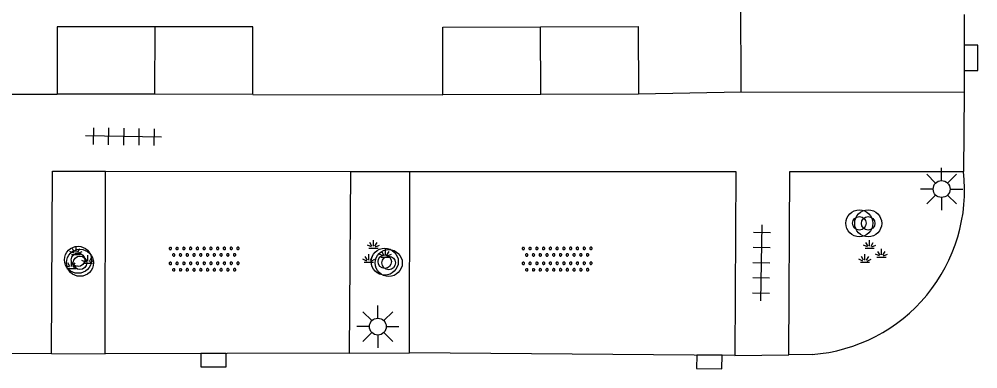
# Model space of a CAD drawing. Extents: x 125000 to 129004, y 397500 to 399008.
# Drawn here: x 127126.18 to 127154.54, y 398269.33 to 398279.68 of the extents above; entities that cross this region are included whole.
import ezdxf

# ---------------------------------------------------------------- set-up
doc = ezdxf.new("R2010")
doc.units = 0
for name, color, linetype in [('gg-afsc-hekwerk', 7, 'Continuous'), ('gg-bbg-bijgebouw', 7, 'Continuous'), ('gg-bbg-tussenscheiding', 7, 'Continuous'), ('gg-knt-verharding', 7, 'Continuous'), ('gt-symb-boom', 7, 'Continuous'), ('gt-symb-groenvak', 7, 'Continuous'), ('gt-symb-kolk', 7, 'Continuous'), ('gt-symb-lichtmast', 7, 'Continuous'), ('gt-symb-overige verharding', 7, 'Continuous'), ('gt-symb-tegel verharding', 7, 'Continuous')]:
    doc.layers.add(name, color=color, linetype=linetype)

# ---------------------------------------------------------------- blocks, each defined once
blk = doc.blocks.new('gt0-KOLK')
at = {"layer": 'gt-symb-kolk'}
blk.add_lwpolyline([(0, 0), (0.375, 0), (0.375, 0.4), (-0.375, 0.4), (-0.375, 0), (0, 0)], dxfattribs=at)
blk = doc.blocks.new('gt0-BOOM')
at = {"layer": 'gt-symb-boom'}
for radius in [0.4, 0.2]:
    blk.add_circle((0, 0), radius, dxfattribs=at)
blk = doc.blocks.new('gt0-LMAST')
at = {"layer": 'gt-symb-lichtmast'}
for p, q in [((-0.005, 0.246), (-0.005, 0.621)), ((-0.182, 0.173), (-0.447, 0.438)), ((0.172, 0.173), (0.437, 0.438)), ((-0.255, -0.004), (-0.63, -0.004)), ((-0.182, -0.181), (-0.447, -0.446)), ((-0.005, -0.254), (-0.005, -0.629)), ((0.437, -0.446), (0.172, -0.181)), ((0.245, -0.004), (0.62, -0.004))]:
    blk.add_line(p, q, dxfattribs=at)
blk.add_circle((-0.005, -0.004), 0.25, dxfattribs=at)
blk = doc.blocks.new('gt0-GRVAK')
at = {"layer": 'gt-symb-groenvak'}
for p, q in [((-0.091, 0.211), (-0.156, 0.322)), ((-0.047, 0.214), (-0.047, 0.393)), ((-0.004, 0.211), (0.061, 0.322)), ((-0.11, 0.189), (-0.228, 0.24)), ((-0.182, 0.153), (0.088, 0.153)), ((0.015, 0.189), (0.133, 0.24)), ((0.262, -0.052), (0.197, 0.059)), ((0.305, -0.049), (0.305, 0.13)), ((0.349, -0.052), (0.414, 0.059)), ((-0.245, -0.228), (-0.363, -0.177)), ((-0.318, -0.264), (-0.047, -0.264)), ((-0.226, -0.206), (-0.291, -0.095)), ((-0.183, -0.203), (-0.183, -0.024)), ((-0.139, -0.206), (-0.074, -0.095)), ((-0.12, -0.228), (-0.002, -0.177)), ((0.243, -0.074), (0.125, -0.023)), ((0.17, -0.11), (0.441, -0.11)), ((0.368, -0.074), (0.486, -0.023))]:
    blk.add_line(p, q, dxfattribs=at)
blk = doc.blocks.new('gt0-OVH')
at = {"layer": 'gt-symb-overige verharding'}
for points in [[(-0.972, 0.298), (-0.967, 0.308), (-0.965, 0.319), (-0.966, 0.33), (-0.971, 0.34), (-0.978, 0.348), (-0.988, 0.353), (-0.999, 0.355), (-1.01, 0.354), (-1.02, 0.349), (-1.028, 0.342), (-1.033, 0.332), (-1.035, 0.321), (-1.034, 0.31), (-1.029, 0.3), (-1.022, 0.292), (-1.012, 0.287), (-1.001, 0.285), (-0.99, 0.286), (-0.98, 0.291)], [(-0.772, 0.298), (-0.767, 0.308), (-0.765, 0.319), (-0.766, 0.33), (-0.771, 0.34), (-0.778, 0.348), (-0.788, 0.353), (-0.799, 0.355), (-0.81, 0.354), (-0.82, 0.349), (-0.828, 0.342), (-0.833, 0.332), (-0.835, 0.321), (-0.834, 0.31), (-0.829, 0.3), (-0.822, 0.292), (-0.812, 0.287), (-0.801, 0.285), (-0.79, 0.286), (-0.78, 0.291)], [(-0.572, 0.298), (-0.567, 0.308), (-0.565, 0.319), (-0.566, 0.33), (-0.571, 0.34), (-0.578, 0.348), (-0.588, 0.353), (-0.599, 0.355), (-0.61, 0.354), (-0.62, 0.349), (-0.628, 0.342), (-0.633, 0.332), (-0.635, 0.321), (-0.634, 0.31), (-0.629, 0.3), (-0.622, 0.292), (-0.612, 0.287), (-0.601, 0.285), (-0.59, 0.286), (-0.58, 0.291)], [(-0.372, 0.298), (-0.367, 0.308), (-0.365, 0.319), (-0.366, 0.33), (-0.371, 0.34), (-0.378, 0.348), (-0.388, 0.353), (-0.399, 0.355), (-0.41, 0.354), (-0.42, 0.349), (-0.428, 0.342), (-0.433, 0.332), (-0.435, 0.321), (-0.434, 0.31), (-0.429, 0.3), (-0.422, 0.292), (-0.412, 0.287), (-0.401, 0.285), (-0.39, 0.286), (-0.38, 0.291)], [(-0.172, 0.298), (-0.167, 0.308), (-0.165, 0.319), (-0.166, 0.33), (-0.171, 0.34), (-0.178, 0.348), (-0.188, 0.353), (-0.199, 0.355), (-0.21, 0.354), (-0.22, 0.349), (-0.228, 0.342), (-0.233, 0.332), (-0.235, 0.321), (-0.234, 0.31), (-0.229, 0.3), (-0.222, 0.292), (-0.212, 0.287), (-0.201, 0.285), (-0.19, 0.286), (-0.18, 0.291)], [(0.028, 0.298), (0.033, 0.308), (0.035, 0.319), (0.034, 0.33), (0.029, 0.34), (0.022, 0.348), (0.012, 0.353), (0.001, 0.355), (-0.01, 0.354), (-0.02, 0.349), (-0.028, 0.342), (-0.033, 0.332), (-0.035, 0.321), (-0.034, 0.31), (-0.029, 0.3), (-0.022, 0.292), (-0.012, 0.287), (-0.001, 0.285), (0.01, 0.286), (0.02, 0.291)], [(0.228, 0.298), (0.233, 0.308), (0.235, 0.319), (0.234, 0.33), (0.229, 0.34), (0.222, 0.348), (0.212, 0.353), (0.201, 0.355), (0.19, 0.354), (0.18, 0.349), (0.172, 0.342), (0.167, 0.332), (0.165, 0.321), (0.166, 0.31), (0.171, 0.3), (0.178, 0.292), (0.188, 0.287), (0.199, 0.285), (0.21, 0.286), (0.22, 0.291)], [(0.428, 0.298), (0.433, 0.308), (0.435, 0.319), (0.434, 0.33), (0.429, 0.34), (0.422, 0.348), (0.412, 0.353), (0.401, 0.355), (0.39, 0.354), (0.38, 0.349), (0.372, 0.342), (0.367, 0.332), (0.365, 0.321), (0.366, 0.31), (0.371, 0.3), (0.378, 0.292), (0.388, 0.287), (0.399, 0.285), (0.41, 0.286), (0.42, 0.291)], [(0.628, 0.298), (0.633, 0.308), (0.635, 0.319), (0.634, 0.33), (0.629, 0.34), (0.622, 0.348), (0.612, 0.353), (0.601, 0.355), (0.59, 0.354), (0.58, 0.349), (0.572, 0.342), (0.567, 0.332), (0.565, 0.321), (0.566, 0.31), (0.571, 0.3), (0.578, 0.292), (0.588, 0.287), (0.599, 0.285), (0.61, 0.286), (0.62, 0.291)], [(0.828, 0.298), (0.833, 0.308), (0.835, 0.319), (0.834, 0.33), (0.829, 0.34), (0.822, 0.348), (0.812, 0.353), (0.801, 0.355), (0.79, 0.354), (0.78, 0.349), (0.772, 0.342), (0.767, 0.332), (0.765, 0.321), (0.766, 0.31), (0.771, 0.3), (0.778, 0.292), (0.788, 0.287), (0.799, 0.285), (0.81, 0.286), (0.82, 0.291)], [(1.028, 0.298), (1.033, 0.308), (1.035, 0.319), (1.034, 0.33), (1.029, 0.34), (1.022, 0.348), (1.012, 0.353), (1.001, 0.355), (0.99, 0.354), (0.98, 0.349), (0.972, 0.342), (0.967, 0.332), (0.965, 0.321), (0.966, 0.31), (0.971, 0.3), (0.978, 0.292), (0.988, 0.287), (0.999, 0.285), (1.01, 0.286), (1.02, 0.291)], [(-0.872, 0.106), (-0.867, 0.116), (-0.865, 0.126), (-0.866, 0.137), (-0.871, 0.147), (-0.878, 0.156), (-0.888, 0.161), (-0.899, 0.163), (-0.91, 0.162), (-0.92, 0.157), (-0.928, 0.15), (-0.933, 0.14), (-0.935, 0.129), (-0.934, 0.118), (-0.929, 0.108), (-0.922, 0.1), (-0.912, 0.095), (-0.901, 0.092), (-0.89, 0.094), (-0.88, 0.098)], [(-0.672, 0.106), (-0.667, 0.116), (-0.665, 0.126), (-0.666, 0.137), (-0.671, 0.147), (-0.678, 0.156), (-0.688, 0.161), (-0.699, 0.163), (-0.71, 0.162), (-0.72, 0.157), (-0.728, 0.15), (-0.733, 0.14), (-0.735, 0.129), (-0.734, 0.118), (-0.729, 0.108), (-0.722, 0.1), (-0.712, 0.095), (-0.701, 0.092), (-0.69, 0.094), (-0.68, 0.098)], [(-0.472, 0.106), (-0.467, 0.116), (-0.465, 0.126), (-0.466, 0.137), (-0.471, 0.147), (-0.478, 0.156), (-0.488, 0.161), (-0.499, 0.163), (-0.51, 0.162), (-0.52, 0.157), (-0.528, 0.15), (-0.533, 0.14), (-0.535, 0.129), (-0.534, 0.118), (-0.529, 0.108), (-0.522, 0.1), (-0.512, 0.095), (-0.501, 0.092), (-0.49, 0.094), (-0.48, 0.098)], [(-0.272, 0.106), (-0.267, 0.116), (-0.265, 0.126), (-0.266, 0.137), (-0.271, 0.147), (-0.278, 0.156), (-0.288, 0.161), (-0.299, 0.163), (-0.31, 0.162), (-0.32, 0.157), (-0.328, 0.15), (-0.333, 0.14), (-0.335, 0.129), (-0.334, 0.118), (-0.329, 0.108), (-0.322, 0.1), (-0.312, 0.095), (-0.301, 0.092), (-0.29, 0.094), (-0.28, 0.098)], [(-0.072, 0.106), (-0.067, 0.116), (-0.065, 0.126), (-0.066, 0.137), (-0.071, 0.147), (-0.078, 0.156), (-0.088, 0.161), (-0.099, 0.163), (-0.11, 0.162), (-0.12, 0.157), (-0.128, 0.15), (-0.133, 0.14), (-0.135, 0.129), (-0.134, 0.118), (-0.129, 0.108), (-0.122, 0.1), (-0.112, 0.095), (-0.101, 0.092), (-0.09, 0.094), (-0.08, 0.098)], [(0.128, 0.106), (0.133, 0.116), (0.135, 0.126), (0.134, 0.137), (0.129, 0.147), (0.122, 0.156), (0.112, 0.161), (0.101, 0.163), (0.09, 0.162), (0.08, 0.157), (0.072, 0.15), (0.067, 0.14), (0.065, 0.129), (0.066, 0.118), (0.071, 0.108), (0.078, 0.1), (0.088, 0.095), (0.099, 0.092), (0.11, 0.094), (0.12, 0.098)], [(0.328, 0.106), (0.333, 0.116), (0.335, 0.126), (0.334, 0.137), (0.329, 0.147), (0.322, 0.156), (0.312, 0.161), (0.301, 0.163), (0.29, 0.162), (0.28, 0.157), (0.272, 0.15), (0.267, 0.14), (0.265, 0.129), (0.266, 0.118), (0.271, 0.108), (0.278, 0.1), (0.288, 0.095), (0.299, 0.092), (0.31, 0.094), (0.32, 0.098)], [(0.528, 0.106), (0.533, 0.116), (0.535, 0.126), (0.534, 0.137), (0.529, 0.147), (0.522, 0.156), (0.512, 0.161), (0.501, 0.163), (0.49, 0.162), (0.48, 0.157), (0.472, 0.15), (0.467, 0.14), (0.465, 0.129), (0.466, 0.118), (0.471, 0.108), (0.478, 0.1), (0.488, 0.095), (0.499, 0.092), (0.51, 0.094), (0.52, 0.098)], [(0.728, 0.106), (0.733, 0.116), (0.735, 0.126), (0.734, 0.137), (0.729, 0.147), (0.722, 0.156), (0.712, 0.161), (0.701, 0.163), (0.69, 0.162), (0.68, 0.157), (0.672, 0.15), (0.667, 0.14), (0.665, 0.129), (0.666, 0.118), (0.671, 0.108), (0.678, 0.1), (0.688, 0.095), (0.699, 0.092), (0.71, 0.094), (0.72, 0.098)], [(0.928, 0.106), (0.933, 0.116), (0.935, 0.126), (0.934, 0.137), (0.929, 0.147), (0.922, 0.156), (0.912, 0.161), (0.901, 0.163), (0.89, 0.162), (0.88, 0.157), (0.872, 0.15), (0.867, 0.14), (0.865, 0.129), (0.866, 0.118), (0.871, 0.108), (0.878, 0.1), (0.888, 0.095), (0.899, 0.092), (0.91, 0.094), (0.92, 0.098)], [(-0.972, -0.142), (-0.967, -0.132), (-0.965, -0.121), (-0.966, -0.11), (-0.971, -0.1), (-0.978, -0.092), (-0.988, -0.087), (-0.999, -0.085), (-1.01, -0.086), (-1.02, -0.091), (-1.028, -0.098), (-1.033, -0.108), (-1.035, -0.119), (-1.034, -0.13), (-1.029, -0.14), (-1.022, -0.148), (-1.012, -0.153), (-1.001, -0.155), (-0.99, -0.154), (-0.98, -0.149)], [(-0.872, -0.334), (-0.867, -0.324), (-0.865, -0.314), (-0.866, -0.303), (-0.871, -0.293), (-0.878, -0.284), (-0.888, -0.279), (-0.899, -0.277), (-0.91, -0.278), (-0.92, -0.283), (-0.928, -0.29), (-0.933, -0.3), (-0.935, -0.311), (-0.934, -0.322), (-0.929, -0.332), (-0.922, -0.34), (-0.912, -0.345), (-0.901, -0.348), (-0.89, -0.346), (-0.88, -0.342)], [(-0.772, -0.142), (-0.767, -0.132), (-0.765, -0.121), (-0.766, -0.11), (-0.771, -0.1), (-0.778, -0.092), (-0.788, -0.087), (-0.799, -0.085), (-0.81, -0.086), (-0.82, -0.091), (-0.828, -0.098), (-0.833, -0.108), (-0.835, -0.119), (-0.834, -0.13), (-0.829, -0.14), (-0.822, -0.148), (-0.812, -0.153), (-0.801, -0.155), (-0.79, -0.154), (-0.78, -0.149)], [(-0.672, -0.334), (-0.667, -0.324), (-0.665, -0.314), (-0.666, -0.303), (-0.671, -0.293), (-0.678, -0.284), (-0.688, -0.279), (-0.699, -0.277), (-0.71, -0.278), (-0.72, -0.283), (-0.728, -0.29), (-0.733, -0.3), (-0.735, -0.311), (-0.734, -0.322), (-0.729, -0.332), (-0.722, -0.34), (-0.712, -0.345), (-0.701, -0.348), (-0.69, -0.346), (-0.68, -0.342)], [(-0.572, -0.142), (-0.567, -0.132), (-0.565, -0.121), (-0.566, -0.11), (-0.571, -0.1), (-0.578, -0.092), (-0.588, -0.087), (-0.599, -0.085), (-0.61, -0.086), (-0.62, -0.091), (-0.628, -0.098), (-0.633, -0.108), (-0.635, -0.119), (-0.634, -0.13), (-0.629, -0.14), (-0.622, -0.148), (-0.612, -0.153), (-0.601, -0.155), (-0.59, -0.154), (-0.58, -0.149)], [(-0.472, -0.334), (-0.467, -0.324), (-0.465, -0.314), (-0.466, -0.303), (-0.471, -0.293), (-0.478, -0.284), (-0.488, -0.279), (-0.499, -0.277), (-0.51, -0.278), (-0.52, -0.283), (-0.528, -0.29), (-0.533, -0.3), (-0.535, -0.311), (-0.534, -0.322), (-0.529, -0.332), (-0.522, -0.34), (-0.512, -0.345), (-0.501, -0.348), (-0.49, -0.346), (-0.48, -0.342)], [(-0.372, -0.142), (-0.367, -0.132), (-0.365, -0.121), (-0.366, -0.11), (-0.371, -0.1), (-0.378, -0.092), (-0.388, -0.087), (-0.399, -0.085), (-0.41, -0.086), (-0.42, -0.091), (-0.428, -0.098), (-0.433, -0.108), (-0.435, -0.119), (-0.434, -0.13), (-0.429, -0.14), (-0.422, -0.148), (-0.412, -0.153), (-0.401, -0.155), (-0.39, -0.154), (-0.38, -0.149)], [(-0.272, -0.334), (-0.267, -0.324), (-0.265, -0.314), (-0.266, -0.303), (-0.271, -0.293), (-0.278, -0.284), (-0.288, -0.279), (-0.299, -0.277), (-0.31, -0.278), (-0.32, -0.283), (-0.328, -0.29), (-0.333, -0.3), (-0.335, -0.311), (-0.334, -0.322), (-0.329, -0.332), (-0.322, -0.34), (-0.312, -0.345), (-0.301, -0.348), (-0.29, -0.346), (-0.28, -0.342)], [(-0.172, -0.142), (-0.167, -0.132), (-0.165, -0.121), (-0.166, -0.11), (-0.171, -0.1), (-0.178, -0.092), (-0.188, -0.087), (-0.199, -0.085), (-0.21, -0.086), (-0.22, -0.091), (-0.228, -0.098), (-0.233, -0.108), (-0.235, -0.119), (-0.234, -0.13), (-0.229, -0.14), (-0.222, -0.148), (-0.212, -0.153), (-0.201, -0.155), (-0.19, -0.154), (-0.18, -0.149)], [(-0.072, -0.334), (-0.067, -0.324), (-0.065, -0.314), (-0.066, -0.303), (-0.071, -0.293), (-0.078, -0.284), (-0.088, -0.279), (-0.099, -0.277), (-0.11, -0.278), (-0.12, -0.283), (-0.128, -0.29), (-0.133, -0.3), (-0.135, -0.311), (-0.134, -0.322), (-0.129, -0.332), (-0.122, -0.34), (-0.112, -0.345), (-0.101, -0.348), (-0.09, -0.346), (-0.08, -0.342)], [(0.028, -0.142), (0.033, -0.132), (0.035, -0.121), (0.034, -0.11), (0.029, -0.1), (0.022, -0.092), (0.012, -0.087), (0.001, -0.085), (-0.01, -0.086), (-0.02, -0.091), (-0.028, -0.098), (-0.033, -0.108), (-0.035, -0.119), (-0.034, -0.13), (-0.029, -0.14), (-0.022, -0.148), (-0.012, -0.153), (-0.001, -0.155), (0.01, -0.154), (0.02, -0.149)], [(0.128, -0.334), (0.133, -0.324), (0.135, -0.314), (0.134, -0.303), (0.129, -0.293), (0.122, -0.284), (0.112, -0.279), (0.101, -0.277), (0.09, -0.278), (0.08, -0.283), (0.072, -0.29), (0.067, -0.3), (0.065, -0.311), (0.066, -0.322), (0.071, -0.332), (0.078, -0.34), (0.088, -0.345), (0.099, -0.348), (0.11, -0.346), (0.12, -0.342)], [(0.228, -0.142), (0.233, -0.132), (0.235, -0.121), (0.234, -0.11), (0.229, -0.1), (0.222, -0.092), (0.212, -0.087), (0.201, -0.085), (0.19, -0.086), (0.18, -0.091), (0.172, -0.098), (0.167, -0.108), (0.165, -0.119), (0.166, -0.13), (0.171, -0.14), (0.178, -0.148), (0.188, -0.153), (0.199, -0.155), (0.21, -0.154), (0.22, -0.149)], [(0.328, -0.334), (0.333, -0.324), (0.335, -0.314), (0.334, -0.303), (0.329, -0.293), (0.322, -0.284), (0.312, -0.279), (0.301, -0.277), (0.29, -0.278), (0.28, -0.283), (0.272, -0.29), (0.267, -0.3), (0.265, -0.311), (0.266, -0.322), (0.271, -0.332), (0.278, -0.34), (0.288, -0.345), (0.299, -0.348), (0.31, -0.346), (0.32, -0.342)], [(0.428, -0.142), (0.433, -0.132), (0.435, -0.121), (0.434, -0.11), (0.429, -0.1), (0.422, -0.092), (0.412, -0.087), (0.401, -0.085), (0.39, -0.086), (0.38, -0.091), (0.372, -0.098), (0.367, -0.108), (0.365, -0.119), (0.366, -0.13), (0.371, -0.14), (0.378, -0.148), (0.388, -0.153), (0.399, -0.155), (0.41, -0.154), (0.42, -0.149)], [(0.528, -0.334), (0.533, -0.324), (0.535, -0.314), (0.534, -0.303), (0.529, -0.293), (0.522, -0.284), (0.512, -0.279), (0.501, -0.277), (0.49, -0.278), (0.48, -0.283), (0.472, -0.29), (0.467, -0.3), (0.465, -0.311), (0.466, -0.322), (0.471, -0.332), (0.478, -0.34), (0.488, -0.345), (0.499, -0.348), (0.51, -0.346), (0.52, -0.342)], [(0.628, -0.142), (0.633, -0.132), (0.635, -0.121), (0.634, -0.11), (0.629, -0.1), (0.622, -0.092), (0.612, -0.087), (0.601, -0.085), (0.59, -0.086), (0.58, -0.091), (0.572, -0.098), (0.567, -0.108), (0.565, -0.119), (0.566, -0.13), (0.571, -0.14), (0.578, -0.148), (0.588, -0.153), (0.599, -0.155), (0.61, -0.154), (0.62, -0.149)], [(0.728, -0.334), (0.733, -0.324), (0.735, -0.314), (0.734, -0.303), (0.729, -0.293), (0.722, -0.284), (0.712, -0.279), (0.701, -0.277), (0.69, -0.278), (0.68, -0.283), (0.672, -0.29), (0.667, -0.3), (0.665, -0.311), (0.666, -0.322), (0.671, -0.332), (0.678, -0.34), (0.688, -0.345), (0.699, -0.348), (0.71, -0.346), (0.72, -0.342)], [(0.828, -0.142), (0.833, -0.132), (0.835, -0.121), (0.834, -0.11), (0.829, -0.1), (0.822, -0.092), (0.812, -0.087), (0.801, -0.085), (0.79, -0.086), (0.78, -0.091), (0.772, -0.098), (0.767, -0.108), (0.765, -0.119), (0.766, -0.13), (0.771, -0.14), (0.778, -0.148), (0.788, -0.153), (0.799, -0.155), (0.81, -0.154), (0.82, -0.149)], [(0.928, -0.334), (0.933, -0.324), (0.935, -0.314), (0.934, -0.303), (0.929, -0.293), (0.922, -0.284), (0.912, -0.279), (0.901, -0.277), (0.89, -0.278), (0.88, -0.283), (0.872, -0.29), (0.867, -0.3), (0.865, -0.311), (0.866, -0.322), (0.871, -0.332), (0.878, -0.34), (0.888, -0.345), (0.899, -0.348), (0.91, -0.346), (0.92, -0.342)], [(1.028, -0.142), (1.033, -0.132), (1.035, -0.121), (1.034, -0.11), (1.029, -0.1), (1.022, -0.092), (1.012, -0.087), (1.001, -0.085), (0.99, -0.086), (0.98, -0.091), (0.972, -0.098), (0.967, -0.108), (0.965, -0.119), (0.966, -0.13), (0.971, -0.14), (0.978, -0.148), (0.988, -0.153), (0.999, -0.155), (1.01, -0.154), (1.02, -0.149)]]:
    blk.add_lwpolyline(points, close=True, dxfattribs=at)
blk = doc.blocks.new('gt0-TEG1')
at = {"layer": 'gt-symb-tegel verharding'}
for p, q in [((-1.125, 0), (1.125, 0)), ((-0.9, -0.25), (-0.9, 0.25)), ((-0.45, -0.25), (-0.45, 0.25)), ((0, -0.25), (0, 0.25)), ((0.45, -0.25), (0.45, 0.25)), ((0.9, -0.25), (0.9, 0.25))]:
    blk.add_line(p, q, dxfattribs=at)

msp = doc.modelspace()

# ---------------------------------------------------------------- linework, layer by layer
at = {"layer": 'gg-afsc-hekwerk'}
for p, q in [((127147.539, 398277.526), (127147.523, 398287.408)), ((127121.694, 398277.47), (127127.303, 398277.459)), ((127147.539, 398277.526), (127144.505, 398277.458))]:
    msp.add_line(p, q, dxfattribs=at)
at = {"layer": 'gg-bbg-bijgebouw'}
for p, q in [((127130.201, 398277.458), (127127.303, 398277.459)), ((127133.098, 398277.456), (127130.201, 398277.458)), ((127141.611, 398277.451), (127138.716, 398277.444)), ((127144.505, 398277.458), (127141.611, 398277.451))]:
    msp.add_line(p, q, dxfattribs=at)
for points in [[(127130.202, 398279.458), (127127.304, 398279.459), (127127.303, 398277.459)], [(127133.098, 398277.456), (127133.099, 398279.456), (127130.202, 398279.458)], [(127138.716, 398277.444), (127138.711, 398279.444), (127141.603, 398279.454)], [(127141.603, 398279.454), (127144.496, 398279.464), (127144.505, 398277.458)]]:
    msp.add_lwpolyline(points, dxfattribs=at)
at = {"layer": 'gg-bbg-tussenscheiding'}
for p, q in [((127130.201, 398277.458), (127130.202, 398279.458)), ((127141.611, 398277.451), (127141.603, 398279.454))]:
    msp.add_line(p, q, dxfattribs=at)
at = {"layer": 'gg-knt-verharding'}
for p, q in [((127154.133, 398279.82), (127154.141, 398277.508)), ((127133.098, 398277.456), (127138.716, 398277.444)), ((127154.141, 398277.508), (127147.539, 398277.526)), ((127154.141, 398277.508), (127154.12, 398275.176)), ((127127.144, 398269.782), (127127.171, 398275.181)), ((127127.171, 398275.181), (127128.732, 398275.18)), ((127128.731, 398269.773), (127128.732, 398275.18)), ((127128.732, 398275.18), (127135.984, 398275.175)), ((127135.984, 398275.175), (127135.94, 398269.799)), ((127135.984, 398275.175), (127137.741, 398275.174)), ((127137.725, 398269.8), (127137.741, 398275.174)), ((127137.741, 398275.174), (127147.384, 398275.168)), ((127147.384, 398275.168), (127147.354, 398269.726)), ((127148.952, 398269.741), (127148.985, 398275.168)), ((127148.985, 398275.168), (127154.12, 398275.176)), ((127125.554, 398269.792), (127127.144, 398269.782)), ((127127.144, 398269.782), (127128.731, 398269.773)), ((127135.94, 398269.799), (127128.731, 398269.773)), ((127135.94, 398269.799), (127137.725, 398269.8)), ((127147.354, 398269.726), (127137.725, 398269.8)), ((127147.354, 398269.726), (127148.952, 398269.741)), ((127149.644, 398269.754), (127148.952, 398269.741))]:
    msp.add_line(p, q, dxfattribs=at)
msp.add_arc((127149.263, 398274.627), 4.888, 274.4713, 6.4476, dxfattribs=at)

# ---------------------------------------------------------------- block references
at = {"layer": 'gt-symb-boom'}
for p in [(127151.039, 398273.64), (127151.299, 398273.637), (127127.924, 398272.558), (127127.982, 398272.469), (127136.998, 398272.504), (127137.116, 398272.465)]:
    msp.add_blockref('gt0-BOOM', p, dxfattribs=at)
at = {"layer": 'gt-symb-groenvak'}
for p in [(127136.711, 398272.75), (127151.387, 398272.75), (127127.912, 398272.564)]:
    msp.add_blockref('gt0-GRVAK', p, dxfattribs=at)
at = {"layer": 'gt-symb-kolk'}
for p, rotation in [((127154.14, 398278.535), -89.69334946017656), ((127131.929, 398269.788), -179.84667363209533), ((127146.602, 398269.734), 179.40285434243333)]:
    msp.add_blockref('gt0-KOLK', p, dxfattribs=dict(at, rotation=rotation))
at = {"layer": 'gt-symb-lichtmast'}
for p in [(127153.476, 398274.657), (127136.799, 398270.584)]:
    msp.add_blockref('gt0-LMAST', p, dxfattribs=at)
at = {"layer": 'gt-symb-overige verharding', "rotation": 0.11459140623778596}
for p in [(127131.656, 398272.575), (127142.098, 398272.575)]:
    msp.add_blockref('gt0-OVH', p, dxfattribs=at)
at = {"layer": 'gt-symb-tegel verharding'}
for p, rotation in [((127129.273, 398276.205), 179.02606556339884), ((127148.14, 398272.466), 89.02606556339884)]:
    msp.add_blockref('gt0-TEG1', p, dxfattribs=dict(at, rotation=rotation))

doc.saveas('drawing.dxf')
